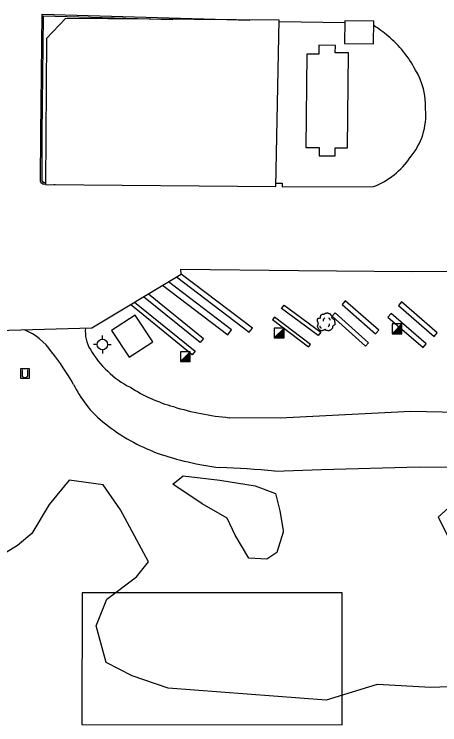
# Model space of a CAD drawing. Extents: x 2145380 to 2157287, y 139568 to 149130.
# Drawn here: x 2151290.7 to 2151453.1, y 147707 to 147977.8 of the extents above; entities that cross this region are included whole.
import ezdxf

# ---------------------------------------------------------------- set-up
doc = ezdxf.new("R2010")
doc.units = 0
for name, color, linetype in [('TOPO_Asphalt', 7, 'Continuous'), ('TOPO_Building', 7, 'Continuous'), ('TOPO_Concrete', 7, 'Continuous'), ('TOPO_Curb Back', 7, 'Continuous'), ('TOPO_Dirt Grav', 7, 'Continuous'), ('TOPO_Fence', 7, 'Continuous'), ('TOPO_Misc', 7, 'Continuous'), ('TOPO_Tree', 7, 'Continuous'), ('TOPO_Tree Line', 7, 'Continuous'), ('TOPO_Wall Freestanding', 7, 'Continuous'), ('TOPO_Water Fire Hydrant', 7, 'Continuous')]:
    doc.layers.add(name, color=color, linetype=linetype)

# ---------------------------------------------------------------- blocks, each defined once
blk = doc.blocks.new('FIRHYD')
at = {"layer": 'TOPO_Water Fire Hydrant'}
for p, q in [((0, 10.2), (0, 17.3)), ((10.2, 0), (17.3, 0)), ((-10.2, 0), (-17.3, 0)), ((0, -10.2), (0, -17.3))]:
    blk.add_line(p, q, dxfattribs=at)
blk.add_circle((0, 0), 10.2, dxfattribs=at)
blk = doc.blocks.new('TREE')
at = {"layer": 'TOPO_Tree'}
for points in [[(-14.1, -0.4), (-14.2, 0.5), (-14.4, 1.4), (-14.6, 2.3), (-14.8, 3.2), (-15.5, 4), (-15.7, 4.9), (-15.8, 5.6), (-15.7, 6.3), (-15.7, 7), (-15.6, 7.9), (-15.7, 8.8), (-15.1, 9.7), (-14.6, 10.4), (-13.8, 10.5), (-13, 10.7), (-12.2, 11), (-11.1, 10), (-10.4, 10.7), (-9.4, 11.7), (-10.3, 13.3), (-9.8, 14.4), (-9.6, 15.1), (-9.3, 15.9), (-8.8, 16.5), (-8.2, 17.3), (-7.5, 17.7), (-6.7, 18.1), (-6.1, 18.4), (-5.6, 18.6), (-5.1, 18.7), (-4.5, 18.7), (-4, 18.5), (-3.5, 18.1)], [(-3.5, 17.6), (-3.1, 18.3), (-2.6, 18.8), (-1.9, 19.2), (-1, 19.7), (-0.2, 20), (0.7, 20.2), (1.6, 20.5), (2.5, 20.8), (3.4, 20.8), (4.1, 20.7), (4.8, 20.5), (5.5, 20.2), (6.4, 19.9), (7.3, 19.7), (8.2, 19.2), (9.4, 18.4), (10, 17.2), (10.8, 16), (11.2, 15.3), (11.6, 14.6), (11.9, 13.9), (12.2, 13.1), (11.4, 12), (11.9, 11.2), (12, 11), (12.2, 10.9), (12.4, 10.7), (12.9, 10.4), (13.5, 10), (14, 9.7), (14.7, 9.2), (15.4, 8.7), (16.1, 8.1), (16.7, 7.5), (16.9, 6.7), (17.1, 6), (17.6, 4.4), (17.7, 2.8), (17.7, 1.2), (17.7, -0.2), (17.8, -2.2), (16.6, -3), (15.5, -3.8), (14.3, -4.6), (13.2, -5.3)], [(13.2, -5.3), (13.3, -5.8), (13.4, -6.3), (13.4, -6.7), (13.8, -8.5), (12.2, -10), (10.8, -11.5), (10, -12.3), (9.1, -12.8), (8.2, -13.1), (6, -13.8), (3.3, -13.6), (1.3, -13.1), (0.5, -12.9), (-0.1, -11.4), (-0.8, -11.5), (-2, -11.6), (-3.3, -12.8), (-4.5, -13.1), (-6.1, -13.5), (-7.8, -14), (-9.3, -13.6), (-11.4, -13.1), (-12.8, -11.4), (-14.1, -9.4), (-15.3, -7.3), (-15.6, -5.1), (-15.1, -3), (-14.9, -1.9), (-13.9, -0.8), (-13.5, 0.1)], [(-4.2, 5.1), (-4.5, 6.1), (-4.3, 7.2), (-3.8, 8.2), (-3.3, 9.3), (-2.7, 10.3), (-1.6, 11)], [(5.9, 11.2), (6.5, 10.7), (7, 10.2), (7.4, 9.5), (7.9, 8.6), (8.3, 7.6), (8.5, 6.6)], [(-11.4, -4.5), (-11.5, -5.4), (-11, -6.3), (-10.1, -7.2), (-9.3, -8), (-8.5, -8.3), (-7.7, -8.1)], [(4.8, -6.3), (5.7, -5.7), (6.3, -4.9), (6.8, -3.9), (7.4, -2.8), (7.6, -1.7), (7.5, -0.6)]]:
    blk.add_open_spline(points, degree=3, dxfattribs=at)

msp = doc.modelspace()

# ---------------------------------------------------------------- linework, layer by layer
at = {"layer": 'TOPO_Asphalt'}
msp.add_lwpolyline([(2151150.16, 147863.39), (2151185.44, 147860.59), (2151215.03, 147859.03), (2151213.7, 147850.88), (2151231.54, 147849.26), (2151246.75, 147848.38), (2151247.88, 147856.25), (2151320.29, 147858.23), (2151354.44, 147878.79), (2151354.36, 147880.63), (2151399.23, 147880.11), (2151442.64, 147879.73), (2151484.37, 147880.08), (2151519.81, 147879.98), (2151564.8, 147879.85), (2151603.06, 147879.99), (2151631.39, 147880.25)], dxfattribs=at)
at = {"layer": 'TOPO_Building'}
for points in [[(2151391.8, 147975.53), (2151310.32, 147976.15), (2151303.07, 147968.6), (2151302.64, 147912.88), (2151390.5, 147912.2)], [(2151427.92, 147975.19), (2151416.87, 147975.28), (2151416.8, 147966.64), (2151427.85, 147966.56)], [(2151327.89, 147857.27), (2151334.56, 147847.06), (2151343.6, 147852.96), (2151336.94, 147863.17)]]:
    msp.add_lwpolyline(points, close=True, dxfattribs=at)
at = {"layer": 'TOPO_Concrete'}
msp.add_lwpolyline([(2151402.41, 147962.65), (2151402, 147927.02), (2151407.15, 147926.97), (2151407.11, 147923.88), (2151413.19, 147923.82), (2151413.23, 147926.96), (2151417.89, 147926.91), (2151418.3, 147963.07), (2151413.23, 147963.13), (2151413.27, 147965.93), (2151407.03, 147966), (2151406.99, 147962.6)], close=True, dxfattribs=at)
for points in [[(2151352.63, 147877.7), (2151380.45, 147856.62), (2151381.63, 147858.18), (2151354.44, 147878.79)], [(2151347.32, 147874.5), (2151372.22, 147855.62), (2151373.69, 147857.56), (2151349.56, 147875.85)], [(2151342, 147871.3), (2151362.97, 147854.27), (2151361.65, 147852.64), (2151340.09, 147870.15)], [(2151336.68, 147868.1), (2151359.74, 147849.38), (2151358.62, 147848), (2151335.07, 147867.13)], [(2151429.85, 147857.36), (2151417.08, 147868.57), (2151415.85, 147867.18), (2151428.62, 147855.96), (2151429.85, 147857.36)], [(2151452.1, 147856.41), (2151438.52, 147868.17), (2151437.34, 147866.8), (2151450.92, 147855.04), (2151452.1, 147856.41)], [(2151406.77, 147855.33), (2151392.69, 147865.63), (2151393.68, 147866.98), (2151407.76, 147856.67), (2151406.77, 147855.33)], [(2151425.88, 147852.55), (2151413.18, 147863.99), (2151412.1, 147862.79), (2151424.8, 147851.35), (2151425.88, 147852.55)], [(2151447.95, 147852.22), (2151434.58, 147863.78), (2151433.36, 147862.37), (2151446.73, 147850.81), (2151447.95, 147852.22)], [(2151403.75, 147851.97), (2151390.03, 147862.37), (2151389.3, 147861.41), (2151403.02, 147851.01), (2151403.75, 147851.97)]]:
    msp.add_lwpolyline(points, dxfattribs=at)
at = {"layer": 'TOPO_Curb Back'}
msp.add_line((2151306.37, 147912.83), (2151305.86, 147912.85), dxfattribs=at)
for points in [[(2151300.78, 147914.05), (2151300.83, 147932.23), (2151301.34, 147977.84), (2151380.67, 147975.61)], [(2151301.38, 147914.15), (2151301.43, 147932.23), (2151301.94, 147977.23), (2151351.26, 147975.84)], [(2151302.64, 147913.02), (2151301.95, 147913.05)], [(2151302.64, 147913.62), (2151302, 147913.65)]]:
    msp.add_lwpolyline(points, dxfattribs=at)
for radius, start, end in [(0.8, 201.2506, 261.058), (1.4, 195.9805, 262.5516)]:
    msp.add_arc((2151302.13, 147914.44), radius, start, end, dxfattribs=at)
at = {"layer": 'TOPO_Dirt Grav'}
for points in [[(2151615.56, 147825.31), (2151525.65, 147825.3), (2151496.1, 147825.22), (2151442.09, 147826.35), (2151392.18, 147823.84), (2151372.8, 147824.04)], [(2151390.15, 147803.68), (2151407.97, 147804.32), (2151445.24, 147805.28), (2151513.26, 147804.54), (2151566.34, 147805.94), (2151610.16, 147806.29)]]:
    msp.add_lwpolyline(points, dxfattribs=at)
for centre, radius, start, end in [((2151285.35, 147835.48), 23.95, 34.8645, 67.0432), ((2151330.17, 147856.66), 12.31, 172.9585, 212.6776), ((2151224.84, 147786.3), 101.87, 29.6719, 38.1044), ((2151351.94, 147868.77), 37.21, 210.2796, 243.0374), ((2151353.4, 147856.59), 44.7, 206.3697, 217.8471), ((2151368.02, 147887.08), 61.12, 237.3704, 254.3149), ((2151347.17, 147850.58), 36.1, 216.3945, 233.2532), ((2151381.83, 147925.89), 102.25, 252.7485, 264.9367), ((2151370.43, 147878.31), 72.26, 231.6261, 249.6715), ((2151383.08, 147919.12), 114.95, 250.8242, 263.0586), ((2151355.86, 147427.54), 377.7, 84.7916, 87.9779)]:
    msp.add_arc(centre, radius, start, end, dxfattribs=at)
at = {"layer": 'TOPO_Fence'}
msp.add_line((2151416.87, 147974.61), (2151391.79, 147974.98), dxfattribs=at)
msp.add_lwpolyline([(2151390.53, 147913.38), (2151393.04, 147913.43), (2151392.97, 147912.1), (2151427.86, 147912.13)], dxfattribs=at)
for centre, radius, start, end in [((2151365.85, 147883.93), 109.03, 51.7258, 55.3092), ((2151405.91, 147936.57), 42.9, 27.7409, 50.1729), ((2151421.32, 147942.85), 26.39, 357.4172, 31.2577), ((2151422.98, 147939.39), 24.81, 319.4981, 5.2517), ((2151417.2, 147939.85), 29.7, 291.0375, 326.0951)]:
    msp.add_arc(centre, radius, start, end, dxfattribs=at)
at = {"layer": 'TOPO_Misc'}
for p, q in [((2151389.96, 147854.44), (2151393.69, 147858.19)), ((2151392.92, 147857.41), (2151393.69, 147857.41)), ((2151393.11, 147857.6), (2151393.69, 147857.6)), ((2151393.29, 147857.79), (2151393.69, 147857.79)), ((2151393.48, 147857.98), (2151393.69, 147857.98)), ((2151393.66, 147858.16), (2151393.69, 147858.16)), ((2151434.92, 147856.04), (2151438.66, 147859.79)), ((2151436.21, 147857.33), (2151438.67, 147857.33)), ((2151436.39, 147857.51), (2151438.66, 147857.51)), ((2151436.58, 147857.7), (2151438.66, 147857.7)), ((2151436.76, 147857.89), (2151438.66, 147857.89)), ((2151436.94, 147858.07), (2151438.66, 147858.07)), ((2151437.13, 147858.26), (2151438.66, 147858.26)), ((2151437.32, 147858.44), (2151438.66, 147858.44)), ((2151437.51, 147858.63), (2151438.66, 147858.63)), ((2151437.69, 147858.82), (2151438.66, 147858.82)), ((2151437.88, 147859.01), (2151438.66, 147859.01)), ((2151438.07, 147859.2), (2151438.66, 147859.2)), ((2151438.26, 147859.38), (2151438.66, 147859.38)), ((2151438.45, 147859.57), (2151438.66, 147859.57)), ((2151438.63, 147859.75), (2151438.66, 147859.75)), ((2151390.11, 147854.61), (2151393.7, 147854.61)), ((2151390.3, 147854.8), (2151393.7, 147854.8)), ((2151390.48, 147854.98), (2151393.7, 147854.98)), ((2151390.67, 147855.17), (2151393.7, 147855.17)), ((2151390.86, 147855.35), (2151393.7, 147855.35)), ((2151391.05, 147855.54), (2151393.7, 147855.54)), ((2151391.24, 147855.74), (2151393.7, 147855.74)), ((2151391.42, 147855.92), (2151393.69, 147855.92)), ((2151391.61, 147856.11), (2151393.69, 147856.11)), ((2151391.8, 147856.29), (2151393.69, 147856.29)), ((2151391.98, 147856.47), (2151393.69, 147856.47)), ((2151392.17, 147856.66), (2151393.69, 147856.66)), ((2151392.35, 147856.85), (2151393.69, 147856.85)), ((2151392.54, 147857.04), (2151393.69, 147857.04)), ((2151392.72, 147857.22), (2151393.69, 147857.22)), ((2151435.08, 147856.2), (2151438.67, 147856.2)), ((2151435.27, 147856.39), (2151438.67, 147856.39)), ((2151435.45, 147856.58), (2151438.67, 147856.58)), ((2151435.64, 147856.77), (2151438.67, 147856.77)), ((2151435.82, 147856.95), (2151438.67, 147856.95)), ((2151436.02, 147857.14), (2151438.67, 147857.14)), ((2151354.13, 147845.39), (2151357.87, 147849.14)), ((2151355.23, 147846.49), (2151357.88, 147846.49)), ((2151355.42, 147846.68), (2151357.88, 147846.68)), ((2151355.6, 147846.86), (2151357.87, 147846.86)), ((2151355.79, 147847.05), (2151357.87, 147847.05)), ((2151355.97, 147847.24), (2151357.87, 147847.24)), ((2151356.15, 147847.42), (2151357.87, 147847.42)), ((2151356.34, 147847.61), (2151357.87, 147847.61)), ((2151356.53, 147847.79), (2151357.87, 147847.79)), ((2151356.72, 147847.98), (2151357.87, 147847.98)), ((2151356.9, 147848.17), (2151357.87, 147848.17)), ((2151357.09, 147848.36), (2151357.87, 147848.36)), ((2151357.28, 147848.55), (2151357.87, 147848.55)), ((2151357.47, 147848.73), (2151357.87, 147848.73)), ((2151357.66, 147848.92), (2151357.87, 147848.92)), ((2151357.84, 147849.1), (2151357.87, 147849.1)), ((2151354.29, 147845.55), (2151357.88, 147845.55)), ((2151354.48, 147845.74), (2151357.88, 147845.74)), ((2151354.66, 147845.93), (2151357.88, 147845.93)), ((2151354.85, 147846.12), (2151357.88, 147846.12)), ((2151355.03, 147846.3), (2151357.88, 147846.3)), ((2151293.81, 147842.28), (2151293.81, 147839.87)), ((2151295.89, 147839.88), (2151295.89, 147842.29))]:
    msp.add_line(p, q, dxfattribs=at)
for points in [[(2151393.7, 147854.45), (2151393.69, 147858.19), (2151389.95, 147858.19), (2151389.96, 147854.44), (2151393.7, 147854.45)], [(2151438.67, 147856.05), (2151438.66, 147859.79), (2151434.92, 147859.78), (2151434.92, 147856.04), (2151438.67, 147856.05)], [(2151357.88, 147845.4), (2151357.87, 147849.14), (2151354.13, 147849.13), (2151354.13, 147845.39), (2151357.88, 147845.4)], [(2151293.22, 147838.97), (2151293.22, 147842.73), (2151296.48, 147842.73), (2151296.48, 147838.97), (2151293.22, 147838.97)]]:
    msp.add_lwpolyline(points, dxfattribs=at)
msp.add_arc((2151294.85, 147840.7), 1.32, 218.3412, 322.0625, dxfattribs=at)
at = {"layer": 'TOPO_Tree'}
for points in [[(2151466.63, 147721.82), (2151449.74, 147721.2), (2151429.17, 147722.31), (2151409.73, 147716.32), (2151349.5, 147720.91), (2151335.77, 147725.57), (2151325.83, 147730.73), (2151322.03, 147744.69), (2151326.04, 147754.86), (2151337.34, 147763.42), (2151341.98, 147769.07), (2151331.31, 147788.88), (2151324.72, 147798.49), (2151311.65, 147800.27), (2151304.04, 147790.93), (2151297.43, 147779.84), (2151292.04, 147775.27), (2151286.06, 147771.65)], [(2151457.77, 147790.81), (2151452.52, 147786.11), (2151462.87, 147765.78)]]:
    msp.add_lwpolyline(points, dxfattribs=at)
at = {"layer": 'TOPO_Tree Line'}
msp.add_lwpolyline([(2151393.4, 147780.99), (2151393.32, 147780.36), (2151390.89, 147772.68), (2151387.18, 147770.08), (2151380.26, 147770.52), (2151375.09, 147779.27), (2151372.03, 147785.76), (2151362.51, 147791.24), (2151351.22, 147798.71), (2151355.15, 147801.89), (2151369.22, 147800.25), (2151382.7, 147798.08), (2151390.41, 147795.08), (2151392.05, 147788.47), (2151393.4, 147780.99)], dxfattribs=at)
at = {"layer": 'TOPO_Wall Freestanding'}
msp.add_lwpolyline([(2151415.93, 147757.22), (2151316.61, 147757.31), (2151316.57, 147707.05), (2151415.89, 147706.96)], close=True, dxfattribs=at)

# ---------------------------------------------------------------- block references
at = {"layer": 'TOPO_Tree', "xscale": 0.19685000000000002, "yscale": 0.19685000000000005}
msp.add_blockref('TREE', (2151409.56, 147859.88), dxfattribs=at)
at = {"layer": 'TOPO_Water Fire Hydrant', "xscale": 0.19685000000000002, "yscale": 0.19685000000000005}
msp.add_blockref('FIRHYD', (2151324.38, 147851.93), dxfattribs=at)

doc.saveas('drawing.dxf')
